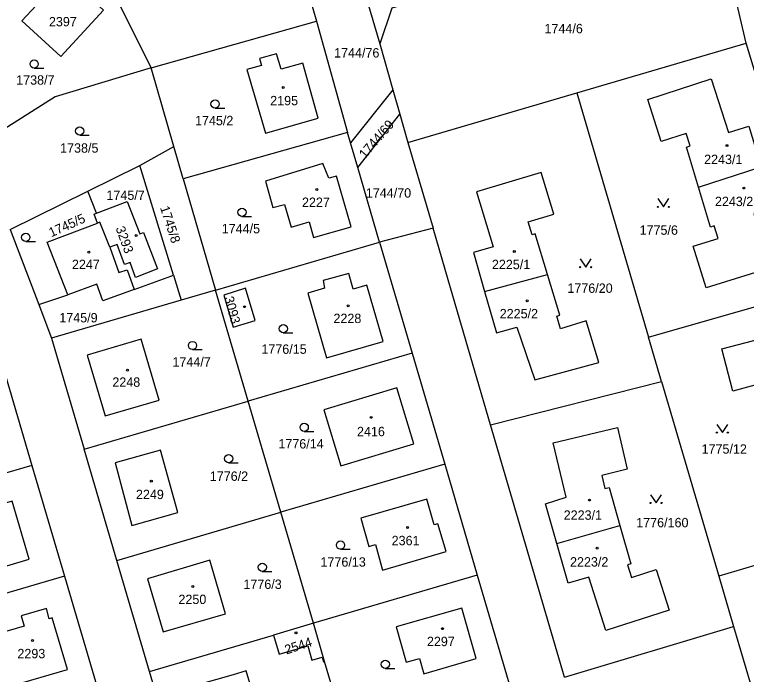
# Model space of a CAD drawing. Extents: x -679220 to -673243, y -1075091 to -1066557.
# Drawn here: x -676768.1 to -676635.3, y -1072293.3 to -1072173.6 of the extents above; entities that cross this region are included whole.
import ezdxf

# ---------------------------------------------------------------- set-up
doc = ezdxf.new("R2010")
doc.units = 0
for name, color, linetype in [('Hranice parcel', 7, 'Continuous'), ('Parcelní čísla', 7, 'Continuous'), ('Značky budov', 7, 'Continuous'), ('Značky kultur', 7, 'Continuous')]:
    doc.layers.add(name, color=color, linetype=linetype)

msp = doc.modelspace()

# ---------------------------------------------------------------- linework, layer by layer
at = {"layer": 'Hranice parcel'}
for p, q in [((-676635.37, -1072178.74), (-676639.3, -1072161.72)), ((-676743.31, -1072183.24), (-676751.97, -1072165.85)), ((-676714.14, -1072172.01), (-676713.35, -1072174.73)), ((-676743.31, -1072183.24), (-676713.35, -1072174.73)), ((-676713.35, -1072174.73), (-676707.68, -1072194.96)), ((-676701.82, -1072178.86), (-676699.46, -1072187.24)), ((-676666.08, -1072187.75), (-676635.37, -1072178.74)), ((-676630.86, -1072193.61), (-676635.37, -1072178.74)), ((-676739.21, -1072197.51), (-676743.31, -1072183.24)), ((-676699.46, -1072187.24), (-676707.13, -1072196.85)), ((-676699.46, -1072187.24), (-676698.22, -1072191.63)), ((-676696.78, -1072196.76), (-676666.08, -1072187.75)), ((-676666.08, -1072187.75), (-676653.06, -1072232.08)), ((-676705.83, -1072201.32), (-676698.22, -1072191.63)), ((-676698.22, -1072191.63), (-676696.78, -1072196.76)), ((-676707.68, -1072194.96), (-676737.53, -1072203.38)), ((-676707.13, -1072196.85), (-676707.68, -1072194.96)), ((-676705.83, -1072201.32), (-676707.13, -1072196.85)), ((-676696.78, -1072196.76), (-676692.17, -1072212.29)), ((-676745.41, -1072200.94), (-676739.21, -1072197.51)), ((-676737.53, -1072203.38), (-676739.21, -1072197.51)), ((-676754.84, -1072205.61), (-676745.41, -1072200.94)), ((-676739.27, -1072220.86), (-676745.41, -1072200.94)), ((-676701.89, -1072214.83), (-676705.83, -1072201.32)), ((-676644.02, -1072204.87), (-676632.62, -1072201.19)), ((-676737.53, -1072203.38), (-676731.64, -1072223.56)), ((-676768.89, -1072212.57), (-676754.84, -1072205.61)), ((-676753.26, -1072209.61), (-676754.84, -1072205.61)), ((-676768.89, -1072212.57), (-676763.72, -1072226.16)), ((-676692.17, -1072212.29), (-676701.89, -1072214.83)), ((-676731.64, -1072223.56), (-676701.89, -1072214.83)), ((-676701.89, -1072214.83), (-676695.98, -1072234.98)), ((-676739.27, -1072220.86), (-676737.88, -1072225.39)), ((-676682.82, -1072223.8), (-676671.39, -1072220.71)), ((-676731.64, -1072223.56), (-676737.88, -1072225.39)), ((-676725.73, -1072243.71), (-676731.64, -1072223.56)), ((-676653.06, -1072232.08), (-676621.45, -1072223.02)), ((-676763.72, -1072226.16), (-676758.46, -1072224.38)), ((-676763.72, -1072226.16), (-676761.39, -1072232.29)), ((-676737.88, -1072225.39), (-676761.39, -1072232.29)), ((-676761.39, -1072232.29), (-676755.47, -1072252.44)), ((-676650.7, -1072240.13), (-676653.06, -1072232.08)), ((-676770.98, -1072235.1), (-676764.99, -1072255.36)), ((-676695.98, -1072234.98), (-676725.73, -1072243.71)), ((-676695.98, -1072234.98), (-676690.07, -1072255.13)), ((-676681.73, -1072248.01), (-676650.7, -1072240.13)), ((-676650.7, -1072240.13), (-676640.33, -1072275.45)), ((-676755.47, -1072252.44), (-676725.73, -1072243.71)), ((-676719.81, -1072263.86), (-676725.73, -1072243.71)), ((-676668.3, -1072293.79), (-676681.73, -1072248.01)), ((-676749.56, -1072272.59), (-676755.47, -1072252.44)), ((-676764.99, -1072255.36), (-676794.74, -1072264)), ((-676764.99, -1072255.36), (-676759.06, -1072275.43)), ((-676690.07, -1072255.13), (-676719.81, -1072263.86)), ((-676690.07, -1072255.13), (-676684.16, -1072275.28)), ((-676749.56, -1072272.59), (-676719.81, -1072263.86)), ((-676713.9, -1072284.01), (-676719.81, -1072263.86)), ((-676607.94, -1072265.95), (-676640.33, -1072275.45)), ((-676669.73, -1072269.51), (-676658.26, -1072266.28)), ((-676743.65, -1072292.74), (-676749.56, -1072272.59)), ((-676759.06, -1072275.43), (-676788.79, -1072284.16)), ((-676759.06, -1072275.43), (-676753.1, -1072295.59)), ((-676684.16, -1072275.28), (-676713.9, -1072284.01)), ((-676684.16, -1072275.28), (-676678.24, -1072295.43)), ((-676640.33, -1072275.45), (-676637.65, -1072284.57)), ((-676713.9, -1072284.01), (-676721.15, -1072286.14)), ((-676711.87, -1072290.94), (-676713.9, -1072284.01)), ((-676668.3, -1072293.79), (-676637.65, -1072284.57)), ((-676637.65, -1072284.57), (-676622.64, -1072335.67)), ((-676743.65, -1072292.74), (-676721.15, -1072286.14)), ((-676707.99, -1072304.16), (-676711.87, -1072290.94)), ((-676737.73, -1072312.89), (-676743.65, -1072292.74))]:
    msp.add_line(p, q, dxfattribs=at)
for points in [[(-676639.3, -1072161.72), (-676644.57, -1072156.18), (-676699.67, -1072172.4), (-676701.82, -1072178.86)], [(-676702.61, -1072162.59), (-676706.29, -1072163.7), (-676701.82, -1072178.86)], [(-676758.98, -1072166.26), (-676766.77, -1072174.7), (-676759.74, -1072181.19), (-676751.95, -1072172.75), (-676758.98, -1072166.26)], [(-676723.68, -1072181.56), (-676723.33, -1072182.79), (-676725.95, -1072183.5), (-676722.61, -1072195.06), (-676713.01, -1072192.36), (-676715.81, -1072182.39), (-676719.74, -1072183.49), (-676720.57, -1072180.68), (-676723.68, -1072181.56)], [(-676743.31, -1072183.24), (-676760.76, -1072188.5), (-676777.97, -1072199.39)], [(-676644.02, -1072204.87), (-676646.2, -1072197.61), (-676645.52, -1072197.39), (-676646.26, -1072195.11), (-676650.77, -1072196.57), (-676653.23, -1072188.97), (-676641.7, -1072185.23), (-676638.55, -1072194.95), (-676634.88, -1072193.83), (-676632.62, -1072201.19)], [(-676709.67, -1072202.85), (-676711.11, -1072203.26), (-676712.15, -1072200.61), (-676722.61, -1072203.78), (-676721.24, -1072208.59), (-676719.12, -1072207.99), (-676717.94, -1072212.12), (-676714.67, -1072211.19), (-676713.87, -1072214.03), (-676707.04, -1072212.08), (-676709.67, -1072202.85)], [(-676671.39, -1072220.71), (-676673.63, -1072213.33), (-676674.21, -1072213.51), (-676674.92, -1072211.17), (-676670.28, -1072209.76), (-676672.58, -1072202.19), (-676684.31, -1072205.75), (-676681.28, -1072215.71), (-676684.86, -1072216.75), (-676682.82, -1072223.8)], [(-676632.62, -1072201.19), (-676630.37, -1072208.54), (-676633.99, -1072209.65), (-676631.14, -1072219.57), (-676642.6, -1072223.15), (-676644.96, -1072215.59), (-676640.45, -1072214.18), (-676641.15, -1072211.92), (-676641.83, -1072212.13), (-676644.02, -1072204.87)], [(-676753.26, -1072209.61), (-676747.71, -1072207.46), (-676745.4, -1072213.37), (-676744.72, -1072213.1), (-676742.19, -1072219.68), (-676746.19, -1072221.24), (-676747.16, -1072218.56), (-676748.16, -1072218.92), (-676749.47, -1072215.28), (-676750.83, -1072215.78)], [(-676753.09, -1072211.38), (-676753.7, -1072209.78), (-676753.26, -1072209.61)], [(-676758.46, -1072224.38), (-676762.23, -1072214.85), (-676753.09, -1072211.38)], [(-676750.83, -1072215.78), (-676752.63, -1072211.21), (-676753.09, -1072211.38)], [(-676681.73, -1072248.01), (-676689.46, -1072221.71), (-676692.17, -1072212.29)], [(-676750.83, -1072215.78), (-676749.17, -1072220.38), (-676747.69, -1072219.85), (-676746.4, -1072223.44)], [(-676746.4, -1072223.44), (-676739.79, -1072221.05), (-676739.27, -1072220.86)], [(-676711.9, -1072223.23), (-676714.89, -1072224.08), (-676711.54, -1072235.81), (-676701.25, -1072232.88), (-676704.17, -1072222.64), (-676706.68, -1072223.36), (-676707.49, -1072220.51), (-676712.13, -1072221.83), (-676711.9, -1072223.23)], [(-676682.82, -1072223.8), (-676680.65, -1072231.31), (-676676.97, -1072230.25), (-676673.72, -1072239.85), (-676662.11, -1072236.67), (-676664.39, -1072229.15), (-676669.03, -1072230.56), (-676669.73, -1072228.26), (-676669.15, -1072228.08), (-676671.39, -1072220.71)], [(-676746.4, -1072223.44), (-676752.07, -1072225.49), (-676753.16, -1072222.47), (-676758.46, -1072224.38)], [(-676724.48, -1072229.08), (-676726.2, -1072223.22), (-676730.17, -1072224.44), (-676728.43, -1072230.27), (-676724.48, -1072229.08)], [(-676617.65, -1072254.93), (-676621.29, -1072255.9), (-676618.67, -1072265.81), (-676630.33, -1072268.89), (-676632.37, -1072261.18), (-676627.63, -1072259.92), (-676628.3, -1072257.39), (-676628.98, -1072257.57), (-676631.09, -1072250.44), (-676633.2, -1072243.31), (-676632.47, -1072243.12), (-676633.11, -1072240.64), (-676637.79, -1072241.86), (-676639.78, -1072234.2), (-676628.15, -1072231.17), (-676625.28, -1072241.04), (-676621.59, -1072240.06), (-676619.62, -1072247.5), (-676617.65, -1072254.93)], [(-676745.16, -1072232.46), (-676754.96, -1072235.37), (-676751.69, -1072246.37), (-676741.87, -1072243.53), (-676745.16, -1072232.46)], [(-676711.98, -1072245.29), (-676708.9, -1072255.46), (-676695.64, -1072251.44), (-676698.72, -1072241.28), (-676711.98, -1072245.29)], [(-676669.73, -1072269.51), (-676671.78, -1072262.3), (-676668.03, -1072261.15), (-676670.37, -1072251.26), (-676658.73, -1072248.51), (-676656.95, -1072256.07), (-676661.55, -1072257.16), (-676660.99, -1072259.54), (-676660.21, -1072259.35), (-676658.26, -1072266.28)], [(-676738.47, -1072263.93), (-676741.61, -1072252.6), (-676749.87, -1072254.89), (-676746.82, -1072266.24), (-676738.47, -1072263.93)], [(-676768.57, -1072261.87), (-676777.77, -1072264.48), (-676774.65, -1072275.08), (-676765.45, -1072272.35), (-676768.57, -1072261.87)], [(-676691.28, -1072265.94), (-676691.96, -1072266.14), (-676693.33, -1072261.47), (-676705.26, -1072264.96), (-676703.86, -1072270.05), (-676702.63, -1072269.71), (-676701.34, -1072274.39), (-676689.8, -1072271), (-676691.28, -1072265.94)], [(-676658.26, -1072266.28), (-676656.3, -1072273.21), (-676656.92, -1072273.41), (-676656.19, -1072275.7), (-676651.69, -1072274.27), (-676649.33, -1072281.64), (-676660.82, -1072285.31), (-676663.91, -1072275.64), (-676667.68, -1072276.71), (-676669.73, -1072269.51)], [(-676729.86, -1072282.28), (-676732.71, -1072272.55), (-676744, -1072275.93), (-676741.13, -1072285.58), (-676729.86, -1072282.28)], [(-676761.32, -1072283.04), (-676761.82, -1072283.18), (-676762.35, -1072281.34), (-676766.89, -1072282.65), (-676766.36, -1072284.5), (-676771.2, -1072285.89), (-676770.16, -1072289.49), (-676771.21, -1072289.79), (-676769.61, -1072295.33), (-676768.56, -1072295.02), (-676768.49, -1072295.27), (-676758.51, -1072292.39), (-676761.32, -1072283.04)], [(-676697.05, -1072291.07), (-676694.65, -1072290.38), (-676693.86, -1072293.16), (-676684.33, -1072290.42), (-676686.97, -1072281.23), (-676698.89, -1072284.63), (-676697.05, -1072291.07)], [(-676721.15, -1072286.14), (-676720.13, -1072289.6), (-676714.92, -1072288.07), (-676714.15, -1072290.69), (-676712.29, -1072290.14), (-676712.04, -1072290.99), (-676711.87, -1072290.94)], [(-676726.08, -1072301.05), (-676724.46, -1072300.55), (-676725.28, -1072297.9), (-676724.59, -1072297.68), (-676726.08, -1072292.65), (-676728.45, -1072293.38), (-676738.06, -1072296.1), (-676735.52, -1072304.82), (-676725.79, -1072301.99), (-676726.08, -1072301.05)]]:
    msp.add_lwpolyline(points, dxfattribs=at)
at = {"layer": 'Značky budov'}
for centre in [(-676719.35, -1072186.77), (-676638.84, -1072197.34), (-676635.78, -1072205.03), (-676713.27, -1072205.32), (-676746.04, -1072213.64), (-676754.64, -1072216.69), (-676677.43, -1072216.57), (-676707.56, -1072226.4), (-676675.09, -1072225.49), (-676726.39, -1072226.56), (-676747.64, -1072238.07), (-676703.43, -1072246.64), (-676743.3, -1072258.24), (-676663.77, -1072261.64), (-676696.79, -1072266.62), (-676662.4, -1072270.35), (-676735.75, -1072277.33), (-676717.05, -1072285.75), (-676690.46, -1072284.98), (-676764.87, -1072287.13)]:
    msp.add_circle(centre, 0.175, dxfattribs=at)
at = {"layer": 'Značky kultur'}
for p, q in [((-676764.56, -1072183.28), (-676762.81, -1072183.28)), ((-676731.73, -1072190.53), (-676729.98, -1072190.53)), ((-676756.3, -1072195.44), (-676754.55, -1072195.44)), ((-676726.85, -1072210.19), (-676725.1, -1072210.19)), ((-676766.08, -1072214.73), (-676764.33, -1072214.73)), ((-676719.35, -1072231.3), (-676717.6, -1072231.3)), ((-676735.83, -1072234.35), (-676734.08, -1072234.35)), ((-676715.56, -1072249.21), (-676713.81, -1072249.21)), ((-676729.27, -1072254.88), (-676727.52, -1072254.88)), ((-676708.97, -1072270.57), (-676707.22, -1072270.57)), ((-676723.16, -1072274.59), (-676721.41, -1072274.59)), ((-676700.84, -1072292.2), (-676699.09, -1072292.2))]:
    msp.add_line(p, q, dxfattribs=at)
for points in [[(-676651.39, -1072206.96), (-676650.39, -1072208.46), (-676649.39, -1072206.96)], [(-676665.47, -1072217.89), (-676664.47, -1072219.39), (-676663.47, -1072217.89)], [(-676640.68, -1072247.91), (-676639.68, -1072249.41), (-676638.68, -1072247.91)], [(-676652.71, -1072260.67), (-676651.71, -1072262.17), (-676650.71, -1072260.67)]]:
    msp.add_lwpolyline(points, dxfattribs=at)
for centre, radius in [((-676764.56, -1072182.53), 0.75), ((-676731.73, -1072189.78), 0.75), ((-676756.3, -1072194.69), 0.75), ((-676726.85, -1072209.44), 0.75), ((-676651.39, -1072208.46), 0.1), ((-676649.39, -1072208.46), 0.1), ((-676766.08, -1072213.98), 0.75), ((-676665.47, -1072219.39), 0.1), ((-676663.47, -1072219.39), 0.1), ((-676719.35, -1072230.55), 0.75), ((-676735.83, -1072233.6), 0.75), ((-676715.56, -1072248.46), 0.75), ((-676640.68, -1072249.41), 0.1), ((-676638.68, -1072249.41), 0.1), ((-676729.27, -1072254.13), 0.75), ((-676652.71, -1072262.17), 0.1), ((-676650.71, -1072262.17), 0.1), ((-676708.97, -1072269.82), 0.75), ((-676723.16, -1072273.84), 0.75), ((-676700.84, -1072291.45), 0.75)]:
    msp.add_circle(centre, radius, dxfattribs=at)

# ---------------------------------------------------------------- texts
at = {"layer": 'Parcelní čísla'}
for s, p in [('2397', (-676761.88, -1072175.7)), ('1744/6', (-676671.95, -1072176.95)), ('1744/76', (-676710.13, -1072181.35)), ('1738/7', (-676767.82, -1072186.28)), ('2195', (-676721.73, -1072190.02)), ('1745/2', (-676735.37, -1072193.64)), ('1738/5', (-676759.85, -1072198.62)), ('2243/1', (-676642.99, -1072200.68)), ('1744/70', (-676704.37, -1072206.77)), ('1745/7', (-676751.44, -1072207.18)), ('2227', (-676715.96, -1072208.46)), ('2243/2', (-676641.03, -1072208.31)), ('1744/5', (-676730.52, -1072213.25)), ('1775/6', (-676654.7, -1072213.51)), ('2247', (-676757.71, -1072219.74)), ('2225/1', (-676681.5, -1072219.75)), ('1776/20', (-676667.8, -1072224.05)), ('1745/9', (-676760, -1072229.41)), ('2225/2', (-676680.08, -1072228.67)), ('2228', (-676710.25, -1072229.53)), ('1776/15', (-676723.33, -1072235.11)), ('1744/7', (-676739.46, -1072237.42)), ('2248', (-676750.37, -1072241.09)), ('2416', (-676705.98, -1072250.06)), ('1776/14', (-676720.25, -1072252.29)), ('1775/12', (-676643.45, -1072253.23)), ('1776/2', (-676732.69, -1072258.16)), ('2249', (-676746.09, -1072261.47)), ('2223/1', (-676668.47, -1072265.22)), ('1776/160', (-676655.31, -1072266.58)), ('2361', (-676699.69, -1072269.84)), ('1776/13', (-676712.6, -1072273.73)), ('2223/2', (-676667.32, -1072273.71)), ('1776/3', (-676726.59, -1072277.77)), ('2250', (-676738.38, -1072280.51)), ('2297', (-676693.29, -1072288.15)), ('2293', (-676767.6, -1072290.35))]:
    msp.add_text(s, height=1.7, dxfattribs=at).set_placement(p)
for s, rotation, p in [('1744/69', 49, (-676704.51, -1072199.8)), ('1745/8', 288, (-676741.74, -1072208.59)), ('1745/5', 24, (-676761.45, -1072213.98)), ('3293', 290, (-676749.8, -1072212.32)), ('3093', 285, (-676730.06, -1072224.93)), ('2544', 18, (-676718.79, -1072289.67))]:
    msp.add_text(s, height=1.7, rotation=rotation, dxfattribs=at).set_placement(p)

doc.saveas('drawing.dxf')
